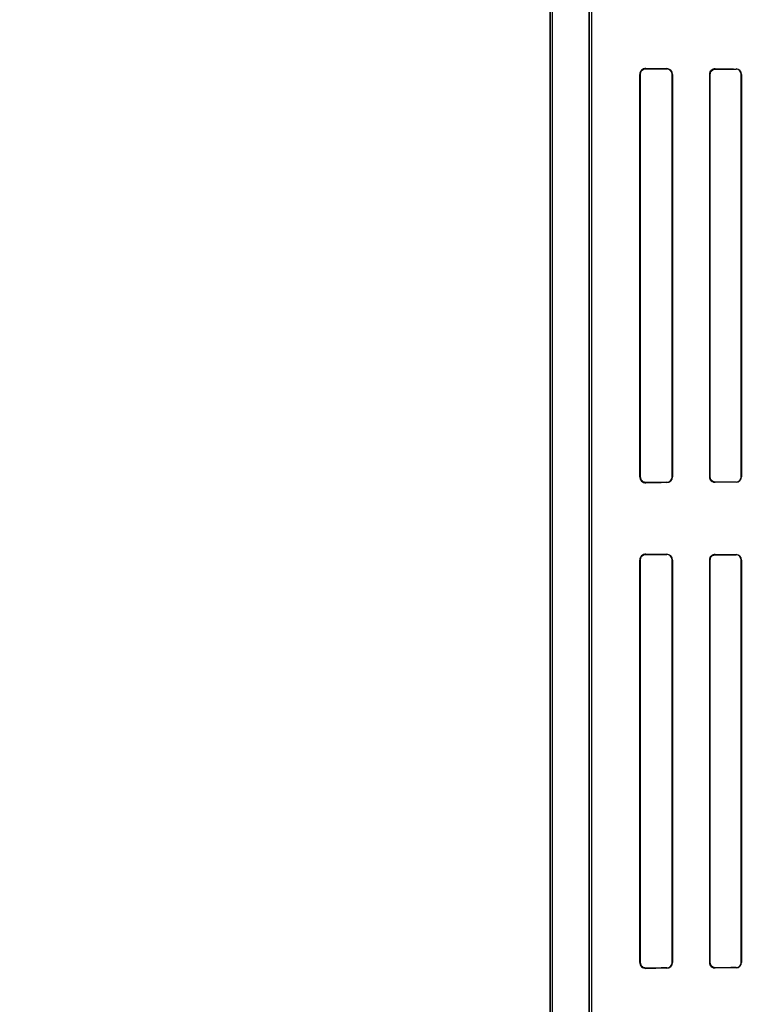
# Model space of a CAD drawing. Header units: millimetres. Extents: x 0 to 297, y 0 to 210.
# Tile 335 of 446: x 239.206 to 239.689, y 158.348 to 158.987. Entities that reach past the tile are written whole.
import ezdxf

# ---------------------------------------------------------------- set-up
doc = ezdxf.new("R2010")
doc.units = ezdxf.units.MM
doc.header["$LTSCALE"] = 16.335
doc.layers.get('0').update_dxf_attribs({"linetype": 'CONTINUOUS'})
for name, color, linetype in [('AXES_REF', 7, 'CONTINUOUS'), ('INTFCLR_1', 7, 'CONTINUOUS'), ('INTFCLR_72935', 7, 'CONTINUOUS')]:
    doc.layers.add(name, color=color, linetype=linetype)

msp = doc.modelspace()

# ---------------------------------------------------------------- linework, layer by layer
at = {"color": 7, "linetype": 'Continuous'}
for radius in [8.72625, 8.7255, 8.66962]:
    msp.add_circle((241.41503, 154.41059), radius, dxfattribs=at)
msp.add_arc((241.41503, 154.41059), 8.64, 278.277129, 261.722871, dxfattribs=at)
at = {"layer": 'AXES_REF', "color": 9, "linetype": 'Continuous'}
msp.add_circle((241.41503, 154.41059), 5.33572, dxfattribs=at)
msp.add_arc((241.41503, 154.41059), 7.96006, 94.411812, 85.588188, dxfattribs=at)
at = {"layer": 'INTFCLR_1', "color": 6, "linetype": 'Continuous'}
for p, q in [((239.55039, 157.56058), (239.55039, 159.96358)), ((239.55197, 157.56058), (239.55197, 159.96359)), ((239.5758, 159.12441), (239.5758, 158.03974)), ((239.57739, 158.03974), (239.57739, 159.12441)), ((239.60862, 158.95108), (239.60862, 158.69008)), ((239.60885, 158.95108), (239.60885, 158.69008)), ((239.62959, 158.69008), (239.62959, 158.95108)), ((239.62978, 158.69008), (239.62978, 158.95108)), ((239.65393, 158.95108), (239.65393, 158.69008)), ((239.65409, 158.95108), (239.65409, 158.69008)), ((239.67439, 158.69008), (239.67439, 158.95108)), ((239.67453, 158.69008), (239.67453, 158.95108)), ((239.60862, 158.63608), (239.60862, 158.37508)), ((239.60885, 158.63608), (239.60885, 158.37508)), ((239.62959, 158.37508), (239.62959, 158.63608)), ((239.62978, 158.37508), (239.62978, 158.63608)), ((239.65393, 158.63608), (239.65393, 158.37508)), ((239.65409, 158.63608), (239.65409, 158.37508)), ((239.67439, 158.37508), (239.67439, 158.63608)), ((239.67453, 158.37508), (239.67453, 158.63608))]:
    msp.add_line(p, q, dxfattribs=at)
at = {"layer": 'INTFCLR_1', "color": 9, "linetype": 'Continuous'}
for p, q in [((239.61253, 158.95474), (239.61253, 158.95495)), ((239.62603, 158.95485), (239.62603, 158.95466)), ((239.65753, 158.9545), (239.65753, 158.95466)), ((239.67103, 158.95459), (239.67103, 158.95444)), ((239.60862, 158.95108), (239.60885, 158.95108)), ((239.62959, 158.95108), (239.62978, 158.95108)), ((239.65393, 158.95108), (239.65409, 158.95108)), ((239.67439, 158.95108), (239.67453, 158.95108)), ((239.60885, 158.69008), (239.60862, 158.69008)), ((239.61253, 158.6862), (239.61253, 158.68642)), ((239.62603, 158.6865), (239.62603, 158.6863)), ((239.62978, 158.69008), (239.62959, 158.69008)), ((239.65409, 158.69008), (239.65393, 158.69008)), ((239.65753, 158.68649), (239.65753, 158.68665)), ((239.67103, 158.68671), (239.67103, 158.68656)), ((239.67453, 158.69008), (239.67439, 158.69008)), ((239.60862, 158.63608), (239.60885, 158.63608)), ((239.61253, 158.63974), (239.61253, 158.63995)), ((239.62603, 158.63985), (239.62603, 158.63966)), ((239.62959, 158.63608), (239.62978, 158.63608)), ((239.65393, 158.63608), (239.65409, 158.63608)), ((239.65753, 158.6395), (239.65753, 158.63966)), ((239.67103, 158.63959), (239.67103, 158.63944)), ((239.67439, 158.63608), (239.67453, 158.63608)), ((239.60885, 158.37508), (239.60862, 158.37508)), ((239.62978, 158.37508), (239.62959, 158.37508)), ((239.65409, 158.37508), (239.65393, 158.37508)), ((239.67453, 158.37508), (239.67439, 158.37508)), ((239.61253, 158.3712), (239.61253, 158.37142)), ((239.62603, 158.3715), (239.62603, 158.3713)), ((239.65753, 158.37149), (239.65753, 158.37165)), ((239.67103, 158.37171), (239.67103, 158.37156))]:
    msp.add_line(p, q, dxfattribs=at)
at = {"layer": 'INTFCLR_1', "color": 7, "linetype": 'Continuous'}
for points in [[(239.61253, 158.95474), (239.61239, 158.95473), (239.61226, 158.95473), (239.61213, 158.95472), (239.612, 158.9547), (239.61188, 158.95468), (239.61176, 158.95466), (239.61165, 158.95463), (239.61154, 158.95461), (239.61143, 158.95457)], [(239.65753, 158.9545), (239.65741, 158.9545), (239.65729, 158.95449), (239.65716, 158.95448), (239.65703, 158.95447), (239.65691, 158.95445), (239.65678, 158.95442), (239.65666, 158.95439), (239.65655, 158.95436), (239.65643, 158.95432)], [(239.61143, 158.68658), (239.61154, 158.68655), (239.61165, 158.68652), (239.61177, 158.68649), (239.61188, 158.68647), (239.612, 158.68645), (239.61213, 158.68643), (239.61226, 158.68642), (239.61239, 158.68642), (239.61253, 158.68642)], [(239.65644, 158.68683), (239.65655, 158.68679), (239.65666, 158.68676), (239.65678, 158.68673), (239.6569, 158.68671), (239.65702, 158.68669), (239.65715, 158.68667), (239.65727, 158.68666), (239.6574, 158.68665), (239.65753, 158.68665)], [(239.61253, 158.63974), (239.61239, 158.63973), (239.61226, 158.63973), (239.61213, 158.63972), (239.612, 158.6397), (239.61188, 158.63968), (239.61176, 158.63966), (239.61165, 158.63963), (239.61154, 158.63961), (239.61143, 158.63957)], [(239.65753, 158.6395), (239.65741, 158.6395), (239.65729, 158.63949), (239.65716, 158.63948), (239.65703, 158.63947), (239.65691, 158.63945), (239.65678, 158.63942), (239.65666, 158.63939), (239.65655, 158.63936), (239.65643, 158.63932)], [(239.61143, 158.37158), (239.61154, 158.37155), (239.61165, 158.37152), (239.61177, 158.37149), (239.61188, 158.37147), (239.612, 158.37145), (239.61213, 158.37143), (239.61226, 158.37142), (239.61239, 158.37142), (239.61253, 158.37142)], [(239.65644, 158.37183), (239.65655, 158.37179), (239.65666, 158.37176), (239.65678, 158.37173), (239.6569, 158.37171), (239.65702, 158.37169), (239.65715, 158.37167), (239.65727, 158.37166), (239.6574, 158.37165), (239.65753, 158.37165)]]:
    msp.add_lwpolyline(points, dxfattribs=at)
at = {"layer": 'INTFCLR_1', "color": 6, "linetype": 'Continuous'}
for centre, radius, start, end in [((239.6125, 158.95108), 0.00388, 89.50348, 179.98964), ((239.62601, 158.95108), 0.00377, 0.00519, 89.60134), ((239.62601, 158.95108), 0.00358, 0.00301, 89.68325), ((239.65751, 158.95108), 0.00358, 89.70042, 179.99735), ((239.67102, 158.95108), 0.00352, 0.00204, 89.735), ((239.67102, 158.95108), 0.00337, 0.00151, 89.76963), ((239.6125, 158.69008), 0.00388, 180.01041, 270.49654), ((239.62601, 158.69008), 0.00377, 270.39867, 359.99481), ((239.62601, 158.69008), 0.00358, 270.31629, 359.99744), ((239.65751, 158.69008), 0.00358, 180.00265, 270.29956), ((239.67102, 158.69008), 0.00352, 270.26494, 359.99806), ((239.67102, 158.69008), 0.00337, 270.22998, 359.99883), ((239.6125, 158.63608), 0.00388, 89.5035, 179.98965), ((239.62601, 158.63608), 0.00377, 0.00518, 89.60132), ((239.62601, 158.63608), 0.00358, 0.00304, 89.68322), ((239.65751, 158.63608), 0.00358, 89.70032, 179.99748), ((239.67102, 158.63608), 0.00352, 0.00202, 89.73498), ((239.67102, 158.63608), 0.00337, 0.00151, 89.76968), ((239.6125, 158.37508), 0.00388, 180.01038, 270.49656), ((239.62601, 158.37508), 0.00377, 270.39865, 359.99483), ((239.62601, 158.37508), 0.00358, 270.31627, 359.99746), ((239.65751, 158.37508), 0.00358, 180.00266, 270.29952), ((239.67102, 158.37508), 0.00352, 270.26492, 359.99809), ((239.67102, 158.37508), 0.00337, 270.22996, 359.99885)]:
    msp.add_arc(centre, radius, start, end, dxfattribs=at)
at = {"layer": 'INTFCLR_1', "color": 7, "linetype": 'Continuous'}
for centre, start, end in [((239.61251, 158.95108), 107.14445, 179.99814), ((239.61251, 158.69008), 180.00365, 252.87516), ((239.61251, 158.63608), 107.14445, 179.99814), ((239.61251, 158.37508), 180.00365, 252.87516)]:
    msp.add_arc(centre, 0.00366, start, end, dxfattribs=at)
at = {"layer": 'INTFCLR_1', "color": 6, "linetype": 'Continuous'}
for centre, major_axis, start_param, end_param in [((240.04678, 158.95558), (0.4694, 0), -2.752157, -2.682293), ((240.04678, 158.95558), (0.4964, 0), -2.635828, -2.582258), ((240.04678, 158.95558), (0.4694, 0), -2.548571, -2.498918), ((240.04678, 158.95558), (0.4964, 0), -2.472123, -2.429437), ((240.04678, 158.68558), (0.4964, 0), 2.582258, 2.635828), ((240.04678, 158.68558), (0.4694, 0), 2.682293, 2.752157), ((240.04678, 158.68558), (0.4964, 0), 2.429437, 2.472123), ((240.04678, 158.68558), (0.4694, 0), 2.498918, 2.548571), ((240.04678, 158.64058), (0.4694, 0), -2.752157, -2.682293), ((240.04678, 158.64058), (0.4964, 0), -2.635828, -2.582258), ((240.04678, 158.64058), (0.4694, 0), -2.548571, -2.498918), ((240.04678, 158.64058), (0.4964, 0), -2.472123, -2.429437), ((240.04678, 158.37058), (0.4964, 0), 2.582258, 2.635828), ((240.04678, 158.37058), (0.4694, 0), 2.682293, 2.752157), ((240.04678, 158.37058), (0.4964, 0), 2.429437, 2.472123), ((240.04678, 158.37058), (0.4694, 0), 2.498918, 2.548571)]:
    msp.add_ellipse(centre, major_axis=major_axis, ratio=0.003491, start_param=start_param, end_param=end_param, dxfattribs=at)
at = {"layer": 'INTFCLR_1', "color": 7, "linetype": 'Continuous'}
for points, knots in [([(239.61253, 158.95474), (239.61196, 158.95473), (239.61089, 158.95449), (239.60936, 158.9533), (239.60884, 158.95192), (239.60885, 158.95108)], [0, 0, 0, 0, 0.300266, 0.552849, 1, 1, 1, 1]), ([(239.65753, 158.9545), (239.65708, 158.95449), (239.65606, 158.95431), (239.65458, 158.95321), (239.65409, 158.95184), (239.65409, 158.95108)], [0, 0, 0, 0, 0.253554, 0.567263, 1, 1, 1, 1]), ([(239.65643, 158.95432), (239.65586, 158.95413), (239.65463, 158.95332), (239.65409, 158.95187), (239.65409, 158.95108)], [0, 0, 0, 0, 0.432621, 1, 1, 1, 1]), ([(239.60885, 158.69008), (239.60885, 158.68957), (239.60907, 158.68851), (239.61023, 158.68694), (239.61168, 158.68642), (239.61253, 158.68642)], [0, 0, 0, 0, 0.264771, 0.552584, 1, 1, 1, 1]), ([(239.65409, 158.69008), (239.65409, 158.68948), (239.6544, 158.68833), (239.65567, 158.687), (239.65688, 158.68666), (239.65753, 158.68665)], [0, 0, 0, 0, 0.33515, 0.63236, 1, 1, 1, 1]), ([(239.61253, 158.63974), (239.61196, 158.63973), (239.61089, 158.63949), (239.60936, 158.6383), (239.60884, 158.63692), (239.60885, 158.63608)], [0, 0, 0, 0, 0.300266, 0.552849, 1, 1, 1, 1]), ([(239.65753, 158.6395), (239.65708, 158.63949), (239.65606, 158.63931), (239.65458, 158.63821), (239.65409, 158.63684), (239.65409, 158.63608)], [0, 0, 0, 0, 0.253554, 0.567263, 1, 1, 1, 1]), ([(239.60885, 158.37508), (239.60885, 158.37457), (239.60907, 158.37351), (239.61023, 158.37194), (239.61168, 158.37142), (239.61253, 158.37142)], [0, 0, 0, 0, 0.264771, 0.552584, 1, 1, 1, 1]), ([(239.65409, 158.37508), (239.65409, 158.37448), (239.6544, 158.37333), (239.65567, 158.372), (239.65688, 158.37166), (239.65753, 158.37165)], [0, 0, 0, 0, 0.33515, 0.63236, 1, 1, 1, 1]), ([(239.65409, 158.37508), (239.65409, 158.37462), (239.65436, 158.37322), (239.65554, 158.37212), (239.65644, 158.37183)], [0, 0, 0, 0, 0.325916, 1, 1, 1, 1])]:
    msp.add_open_spline(points, degree=3, knots=knots, dxfattribs=at)
at = {"layer": 'INTFCLR_72935', "color": 6, "linetype": 'Continuous'}
for p, q in [((239.55039, 159.96358), (239.55039, 157.56058)), ((239.55197, 157.56058), (239.55197, 159.96361)), ((239.5758, 158.0355), (239.5758, 159.12865)), ((239.57739, 158.03711), (239.57739, 159.12704)), ((239.60862, 158.69008), (239.60862, 158.95108)), ((239.60885, 158.69008), (239.60885, 158.95108)), ((239.62959, 158.95108), (239.62959, 158.69008)), ((239.62978, 158.95108), (239.62978, 158.69008)), ((239.65393, 158.69008), (239.65393, 158.95108)), ((239.65409, 158.69008), (239.65409, 158.95108)), ((239.67439, 158.95108), (239.67439, 158.69008)), ((239.67453, 158.95108), (239.67453, 158.69008)), ((239.60862, 158.37508), (239.60862, 158.63608)), ((239.60885, 158.37508), (239.60885, 158.63608)), ((239.62959, 158.63608), (239.62959, 158.37508)), ((239.62978, 158.63608), (239.62978, 158.37508)), ((239.65393, 158.37508), (239.65393, 158.63608)), ((239.65409, 158.37508), (239.65409, 158.63608)), ((239.67439, 158.63608), (239.67439, 158.37508)), ((239.67453, 158.63608), (239.67453, 158.37508))]:
    msp.add_line(p, q, dxfattribs=at)
at = {"layer": 'INTFCLR_72935', "color": 9, "linetype": 'Continuous'}
for p, q in [((239.61253, 158.95495), (239.61253, 158.95474)), ((239.62603, 158.95466), (239.62603, 158.95485)), ((239.65753, 158.95466), (239.65753, 158.9545)), ((239.67103, 158.95444), (239.67103, 158.95459)), ((239.60885, 158.95108), (239.60862, 158.95108)), ((239.62978, 158.95108), (239.62959, 158.95108)), ((239.65409, 158.95108), (239.65393, 158.95108)), ((239.67453, 158.95108), (239.67439, 158.95108)), ((239.60862, 158.69008), (239.60885, 158.69008)), ((239.61253, 158.68642), (239.61253, 158.6862)), ((239.62603, 158.6863), (239.62603, 158.6865)), ((239.62959, 158.69008), (239.62978, 158.69008)), ((239.65393, 158.69008), (239.65409, 158.69008)), ((239.65753, 158.68665), (239.65753, 158.68649)), ((239.67103, 158.68656), (239.67103, 158.68671)), ((239.67439, 158.69008), (239.67453, 158.69008)), ((239.60885, 158.63608), (239.60862, 158.63608)), ((239.61253, 158.63995), (239.61253, 158.63974)), ((239.62603, 158.63966), (239.62603, 158.63985)), ((239.62978, 158.63608), (239.62959, 158.63608)), ((239.65409, 158.63608), (239.65393, 158.63608)), ((239.65753, 158.63966), (239.65753, 158.6395)), ((239.67103, 158.63944), (239.67103, 158.63959)), ((239.67453, 158.63608), (239.67439, 158.63608)), ((239.60862, 158.37508), (239.60885, 158.37508)), ((239.62959, 158.37508), (239.62978, 158.37508)), ((239.65393, 158.37508), (239.65409, 158.37508)), ((239.67439, 158.37508), (239.67453, 158.37508)), ((239.61253, 158.37142), (239.61253, 158.3712)), ((239.62603, 158.3713), (239.62603, 158.3715)), ((239.65753, 158.37165), (239.65753, 158.37149)), ((239.67103, 158.37156), (239.67103, 158.37171))]:
    msp.add_line(p, q, dxfattribs=at)
at = {"layer": 'INTFCLR_72935', "color": 7, "linetype": 'Continuous'}
for points in [[(239.61143, 158.95457), (239.61154, 158.95461), (239.61165, 158.95463), (239.61177, 158.95466), (239.61188, 158.95468), (239.612, 158.9547), (239.61213, 158.95472), (239.61226, 158.95473), (239.61239, 158.95473), (239.61253, 158.95474)], [(239.65753, 158.95466), (239.65739, 158.95466), (239.65726, 158.95465), (239.65713, 158.95464), (239.657, 158.95462), (239.65688, 158.9546), (239.65676, 158.95458), (239.65664, 158.95455), (239.65653, 158.95452), (239.65642, 158.95449)], [(239.65644, 158.95433), (239.65655, 158.95436), (239.65666, 158.95439), (239.65678, 158.95442), (239.6569, 158.95444), (239.65702, 158.95446), (239.65715, 158.95448), (239.65727, 158.95449), (239.6574, 158.9545), (239.65753, 158.9545)], [(239.61253, 158.68642), (239.61239, 158.68642), (239.61226, 158.68642), (239.61213, 158.68643), (239.612, 158.68645), (239.61188, 158.68647), (239.61176, 158.68649), (239.61165, 158.68652), (239.61154, 158.68655), (239.61143, 158.68658)], [(239.65641, 158.68666), (239.65653, 158.68663), (239.65664, 158.6866), (239.65676, 158.68657), (239.65688, 158.68655), (239.657, 158.68653), (239.65713, 158.68651), (239.65726, 158.6865), (239.65739, 158.68649), (239.65753, 158.68649)], [(239.65753, 158.68665), (239.65741, 158.68665), (239.65729, 158.68666), (239.65716, 158.68667), (239.65703, 158.68669), (239.65691, 158.68671), (239.65678, 158.68673), (239.65666, 158.68676), (239.65655, 158.68679), (239.65643, 158.68683)], [(239.61143, 158.63957), (239.61154, 158.63961), (239.61165, 158.63963), (239.61177, 158.63966), (239.61188, 158.63968), (239.612, 158.6397), (239.61213, 158.63972), (239.61226, 158.63973), (239.61239, 158.63973), (239.61253, 158.63974)], [(239.65753, 158.63966), (239.65739, 158.63966), (239.65726, 158.63965), (239.65713, 158.63964), (239.657, 158.63962), (239.65688, 158.6396), (239.65676, 158.63958), (239.65664, 158.63955), (239.65653, 158.63952), (239.65642, 158.63949)], [(239.65644, 158.63933), (239.65655, 158.63936), (239.65666, 158.63939), (239.65678, 158.63942), (239.6569, 158.63944), (239.65702, 158.63946), (239.65715, 158.63948), (239.65727, 158.63949), (239.6574, 158.6395), (239.65753, 158.6395)], [(239.61253, 158.37142), (239.61239, 158.37142), (239.61226, 158.37142), (239.61213, 158.37143), (239.612, 158.37145), (239.61188, 158.37147), (239.61176, 158.37149), (239.61165, 158.37152), (239.61154, 158.37155), (239.61143, 158.37158)], [(239.65641, 158.37166), (239.65653, 158.37163), (239.65664, 158.3716), (239.65676, 158.37157), (239.65688, 158.37155), (239.657, 158.37153), (239.65713, 158.37151), (239.65726, 158.3715), (239.65739, 158.37149), (239.65753, 158.37149)], [(239.65753, 158.37165), (239.65741, 158.37165), (239.65729, 158.37166), (239.65716, 158.37167), (239.65703, 158.37169), (239.65691, 158.37171), (239.65678, 158.37173), (239.65666, 158.37176), (239.65655, 158.37179), (239.65643, 158.37183)]]:
    msp.add_lwpolyline(points, dxfattribs=at)
at = {"layer": 'INTFCLR_72935', "color": 6, "linetype": 'Continuous'}
for centre, radius, start, end in [((239.6125, 158.95108), 0.00388, 89.50342, 179.9896), ((239.62601, 158.95108), 0.00377, 0.00521, 89.60136), ((239.62601, 158.95108), 0.00358, 0.00252, 89.68375), ((239.67102, 158.95108), 0.00352, 0.00406, 89.73331), ((239.67102, 158.95108), 0.00337, 0.00115, 89.76999), ((239.6125, 158.69008), 0.00388, 180.01042, 270.49653), ((239.62601, 158.69008), 0.00377, 270.39866, 359.99482), ((239.62601, 158.69008), 0.00358, 270.31743, 359.99648), ((239.67102, 158.69008), 0.00352, 270.27108, 359.99242), ((239.67102, 158.69008), 0.00337, 270.23034, 359.99848), ((239.6125, 158.63608), 0.00388, 89.50344, 179.98962), ((239.62601, 158.63608), 0.00377, 0.0052, 89.60134), ((239.62601, 158.63608), 0.00358, 0.00254, 89.68372), ((239.67102, 158.63608), 0.00352, 0.00405, 89.73329), ((239.67102, 158.63608), 0.00337, 0.00115, 89.77003), ((239.6125, 158.37508), 0.00388, 180.0104, 270.49655), ((239.62601, 158.37508), 0.00377, 270.39865, 359.99484), ((239.62601, 158.37508), 0.00358, 270.31741, 359.9965), ((239.67102, 158.37508), 0.00352, 270.27106, 359.99245), ((239.67102, 158.37508), 0.00337, 270.23032, 359.9985)]:
    msp.add_arc(centre, radius, start, end, dxfattribs=at)
at = {"layer": 'INTFCLR_72935', "color": 7, "linetype": 'Continuous'}
for centre, start, end in [((239.61251, 158.95108), 107.12484, 179.99635), ((239.61251, 158.69008), 180.00186, 252.85555), ((239.61251, 158.63608), 107.12484, 179.99635), ((239.61251, 158.37508), 180.00186, 252.85555)]:
    msp.add_arc(centre, 0.00366, start, end, dxfattribs=at)
at = {"layer": 'INTFCLR_72935', "color": 6, "linetype": 'Continuous'}
for centre, major_axis, start_param, end_param in [((240.04678, 158.95558), (0.4694, 0), -2.752157, -2.682293), ((240.04678, 158.95558), (0.4964, 0), -2.635828, -2.582258), ((240.04678, 158.95558), (0.4694, 0), -2.548571, -2.498918), ((240.04678, 158.95558), (0.4964, 0), -2.472123, -2.429437), ((240.04678, 158.68558), (0.4964, 0), 2.582258, 2.635828), ((240.04678, 158.68558), (0.4694, 0), 2.682293, 2.752157), ((240.04678, 158.68558), (0.4964, 0), 2.429437, 2.472123), ((240.04678, 158.68558), (0.4694, 0), 2.498918, 2.548571), ((240.04678, 158.64058), (0.4694, 0), -2.752157, -2.682293), ((240.04678, 158.64058), (0.4964, 0), -2.635828, -2.582258), ((240.04678, 158.64058), (0.4694, 0), -2.548571, -2.498918), ((240.04678, 158.64058), (0.4964, 0), -2.472123, -2.429437), ((240.04678, 158.37058), (0.4964, 0), 2.582258, 2.635828), ((240.04678, 158.37058), (0.4694, 0), 2.682293, 2.752157), ((240.04678, 158.37058), (0.4964, 0), 2.429437, 2.472123), ((240.04678, 158.37058), (0.4694, 0), 2.498918, 2.548571)]:
    msp.add_ellipse(centre, major_axis=major_axis, ratio=0.003491, start_param=start_param, end_param=end_param, dxfattribs=at)
at = {"layer": 'INTFCLR_72935', "color": 7, "linetype": 'Continuous'}
for points, knots in [([(239.60885, 158.95108), (239.60885, 158.95158), (239.60907, 158.95264), (239.61023, 158.95422), (239.61168, 158.95473), (239.61253, 158.95474)], [0, 0, 0, 0, 0.264771, 0.552584, 1, 1, 1, 1]), ([(239.65393, 158.95108), (239.65393, 158.95164), (239.65419, 158.95272), (239.65539, 158.9542), (239.65673, 158.95465), (239.65753, 158.95466)], [0, 0, 0, 0, 0.305755, 0.568882, 1, 1, 1, 1]), ([(239.65409, 158.95108), (239.65409, 158.95167), (239.6544, 158.95282), (239.65567, 158.95415), (239.65688, 158.95449), (239.65753, 158.9545)], [0, 0, 0, 0, 0.335151, 0.632361, 1, 1, 1, 1]), ([(239.65409, 158.95108), (239.65409, 158.95153), (239.65436, 158.95293), (239.65554, 158.95403), (239.65644, 158.95433)], [0, 0, 0, 0, 0.325916, 1, 1, 1, 1]), ([(239.61253, 158.68642), (239.61196, 158.68642), (239.61089, 158.68666), (239.60936, 158.68785), (239.60884, 158.68923), (239.60885, 158.69008)], [0, 0, 0, 0, 0.300266, 0.552849, 1, 1, 1, 1]), ([(239.65753, 158.68649), (239.65692, 158.6865), (239.65577, 158.68679), (239.65434, 158.68806), (239.65393, 158.68934), (239.65393, 158.69008)], [0, 0, 0, 0, 0.329149, 0.605902, 1, 1, 1, 1]), ([(239.65753, 158.68665), (239.65689, 158.68666), (239.65568, 158.68699), (239.65441, 158.68832), (239.65409, 158.68948), (239.65409, 158.69008)], [0, 0, 0, 0, 0.362578, 0.663882, 1, 1, 1, 1]), ([(239.60885, 158.63608), (239.60885, 158.63658), (239.60907, 158.63764), (239.61023, 158.63922), (239.61168, 158.63973), (239.61253, 158.63974)], [0, 0, 0, 0, 0.264771, 0.552584, 1, 1, 1, 1]), ([(239.65393, 158.63608), (239.65393, 158.63664), (239.65419, 158.63772), (239.65539, 158.6392), (239.65673, 158.63965), (239.65753, 158.63966)], [0, 0, 0, 0, 0.305755, 0.568882, 1, 1, 1, 1]), ([(239.65642, 158.63949), (239.65588, 158.63931), (239.65456, 158.63853), (239.65393, 158.63698), (239.65393, 158.63608)], [0, 0, 0, 0, 0.384972, 1, 1, 1, 1]), ([(239.65409, 158.63608), (239.65409, 158.63667), (239.6544, 158.63782), (239.65567, 158.63915), (239.65688, 158.63949), (239.65753, 158.6395)], [0, 0, 0, 0, 0.33515, 0.632361, 1, 1, 1, 1]), ([(239.61253, 158.37142), (239.61196, 158.37142), (239.61089, 158.37166), (239.60936, 158.37285), (239.60884, 158.37423), (239.60885, 158.37508)], [0, 0, 0, 0, 0.300266, 0.552849, 1, 1, 1, 1]), ([(239.65753, 158.37149), (239.65692, 158.3715), (239.65577, 158.37179), (239.65434, 158.37306), (239.65393, 158.37434), (239.65393, 158.37508)], [0, 0, 0, 0, 0.329149, 0.605902, 1, 1, 1, 1]), ([(239.65393, 158.37508), (239.65393, 158.3745), (239.65429, 158.373), (239.65556, 158.37194), (239.65641, 158.37166)], [0, 0, 0, 0, 0.39323, 1, 1, 1, 1]), ([(239.65753, 158.37165), (239.65689, 158.37166), (239.65568, 158.37199), (239.65441, 158.37332), (239.65409, 158.37448), (239.65409, 158.37508)], [0, 0, 0, 0, 0.362579, 0.663883, 1, 1, 1, 1]), ([(239.65643, 158.37183), (239.65586, 158.37202), (239.65463, 158.37283), (239.65409, 158.37428), (239.65409, 158.37508)], [0, 0, 0, 0, 0.432621, 1, 1, 1, 1])]:
    msp.add_open_spline(points, degree=3, knots=knots, dxfattribs=at)

doc.saveas('drawing.dxf')
